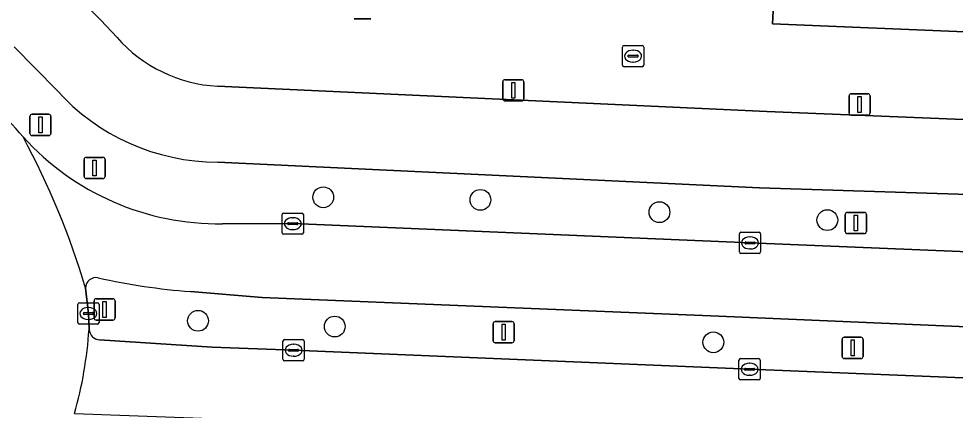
# Model space of a CAD drawing. Extents: x 160888 to 161385, y 386490 to 386908.
# Drawn here: x 161299.21 to 161343.3, y 386705.95 to 386724.36 of the extents above; entities that cross this region are included whole.
import ezdxf

# ---------------------------------------------------------------- set-up
doc = ezdxf.new("R2010")
doc.units = 0
for name, color, linetype in [('IMGEO_Berm_groen', 7, 'Continuous'), ('IMGEO_Boom', 7, 'Continuous'), ('IMGEO_Fietspad_gesloten', 7, 'Continuous'), ('IMGEO_Kolk', 7, 'Continuous'), ('IMGEO_Lichtmast', 7, 'Continuous'), ('IMGEO_Reclamebord', 7, 'Continuous'), ('IMGEO_Rijbaan_lokaal_gesloten', 7, 'Continuous'), ('IMGEO_Rioolput', 7, 'Continuous'), ('IMGEO_Verkeersbordpaal', 7, 'Continuous'), ('IMGEO_Voetpad_open', 7, 'Continuous')]:
    doc.layers.add(name, color=color, linetype=linetype)

msp = doc.modelspace()

# ---------------------------------------------------------------- linework, layer by layer
at = {"layer": 'IMGEO_Berm_groen'}
for points in [[(161301.001, 386721), (161299.001, 386723.037)], [(161334.085, 386716.409), (161308.576, 386717.611)], [(161349.837, 386715.904), (161334.085, 386716.409)], [(161308.796, 386714.714), (161312.112, 386714.72), (161333.639, 386713.814), (161349.619, 386713.162)], [(161302.357, 386711.689), (161302.489, 386710.496), (161302.521, 386709.753)], [(161349.323, 386709.629), (161332.166, 386710.362), (161310.671, 386711.255), (161307.295, 386711.526)], [(161303.015, 386709.25), (161308.316, 386708.904), (161312.151, 386708.766), (161333.62, 386707.872), (161349.089, 386707.252)]]:
    msp.add_lwpolyline(points, dxfattribs=at)
for centre, radius, start, end in [((161284.061, 386705.966), 20.011, 39.8774, 63.6181), ((161308.592, 386727.807), 10.196, 221.8825, 269.9108), ((161308.629, 386727.143), 12.43, 222.1844, 270.7711), ((161302.855, 386711.685), 0.498, 78.8977, 179.5654), ((161309.625, 386742.031), 30.594, 257.3995, 265.6319), ((161303.059, 386709.787), 0.539, 183.6591, 265.3065)]:
    msp.add_arc(centre, radius, start, end, dxfattribs=at)
at = {"layer": 'IMGEO_Boom'}
for centre in [(161313.547, 386715.96), (161320.945, 386715.838), (161329.375, 386715.26), (161337.281, 386714.887), (161307.652, 386710.153), (161314.087, 386709.882), (161331.913, 386709.141)]:
    msp.add_circle(centre, 0.489, dxfattribs=at)
at = {"layer": 'IMGEO_Fietspad_gesloten'}
for points in [[(161299.001, 386723.037), (161301.001, 386721)], [(161349.473, 386719.383), (161334.424, 386719.996), (161308.57, 386721.183)], [(161308.576, 386717.611), (161334.085, 386716.409), (161349.837, 386715.904)]]:
    msp.add_lwpolyline(points, dxfattribs=at)
for centre, radius, start, end in [((161279.717, 386701.584), 32.57, 42.2163, 52.7558), ((161308.941, 386727.989), 6.816, 221.5401, 266.8806), ((161308.592, 386727.807), 10.196, 221.8825, 269.9108)]:
    msp.add_arc(centre, radius, start, end, dxfattribs=at)
at = {"layer": 'IMGEO_Kolk'}
for p, q in [((161311.611, 386714.294), (161311.611, 386715.146)), ((161311.686, 386715.22), (161312.538, 386715.22)), ((161312.099, 386715), (161312.124, 386715)), ((161312.612, 386715.146), (161312.612, 386714.294)), ((161311.87, 386714.714), (161311.87, 386714.726)), ((161312.308, 386714.677), (161311.91, 386714.677)), ((161311.913, 386714.763), (161312.311, 386714.763)), ((161312.354, 386714.726), (161312.354, 386714.714)), ((161312.538, 386714.22), (161311.686, 386714.22)), ((161312.122, 386714.44), (161312.097, 386714.44)), ((161333.138, 386713.388), (161333.138, 386714.24)), ((161333.213, 386714.314), (161334.065, 386714.314)), ((161333.626, 386714.094), (161333.651, 386714.094)), ((161334.139, 386714.24), (161334.139, 386713.388)), ((161333.397, 386713.808), (161333.397, 386713.82)), ((161333.835, 386713.771), (161333.437, 386713.771)), ((161333.44, 386713.857), (161333.838, 386713.857)), ((161333.881, 386713.82), (161333.881, 386713.808)), ((161334.065, 386713.314), (161333.213, 386713.314)), ((161333.649, 386713.534), (161333.624, 386713.534)), ((161302.064, 386710.996), (161302.916, 386710.996)), ((161301.989, 386710.07), (161301.989, 386710.922)), ((161302.291, 386710.539), (161302.689, 386710.539)), ((161302.477, 386710.776), (161302.502, 386710.776)), ((161302.99, 386710.922), (161302.99, 386710.07)), ((161302.248, 386710.49), (161302.248, 386710.502)), ((161302.686, 386710.453), (161302.288, 386710.453)), ((161302.5, 386710.216), (161302.475, 386710.216)), ((161302.732, 386710.502), (161302.732, 386710.49)), ((161302.916, 386709.996), (161302.064, 386709.996)), ((161311.725, 386709.266), (161312.577, 386709.266)), ((161311.65, 386708.34), (161311.65, 386709.192)), ((161311.909, 386708.76), (161311.909, 386708.772)), ((161311.952, 386708.809), (161312.35, 386708.809)), ((161312.138, 386709.046), (161312.163, 386709.046)), ((161312.393, 386708.772), (161312.393, 386708.76)), ((161312.651, 386709.192), (161312.651, 386708.34)), ((161312.347, 386708.723), (161311.949, 386708.723)), ((161312.161, 386708.486), (161312.136, 386708.486)), ((161333.194, 386708.372), (161334.046, 386708.372)), ((161312.577, 386708.266), (161311.725, 386708.266)), ((161333.119, 386707.446), (161333.119, 386708.298)), ((161333.421, 386707.915), (161333.819, 386707.915)), ((161333.607, 386708.152), (161333.632, 386708.152)), ((161334.12, 386708.298), (161334.12, 386707.446)), ((161333.378, 386707.866), (161333.378, 386707.878)), ((161333.816, 386707.829), (161333.418, 386707.829)), ((161333.63, 386707.592), (161333.605, 386707.592)), ((161333.862, 386707.878), (161333.862, 386707.866)), ((161334.046, 386707.372), (161333.194, 386707.372))]:
    msp.add_line(p, q, dxfattribs=at)
for points in [[(161311.611, 386714.294), (161311.611, 386715.146)], [(161311.686, 386715.22), (161312.538, 386715.22)], [(161312.612, 386715.146), (161312.612, 386714.294)], [(161312.538, 386714.22), (161311.686, 386714.22)], [(161333.138, 386713.388), (161333.138, 386714.24)], [(161333.213, 386714.314), (161334.065, 386714.314)], [(161334.139, 386714.24), (161334.139, 386713.388)], [(161334.065, 386713.314), (161333.213, 386713.314)], [(161302.064, 386710.996), (161302.916, 386710.996)], [(161301.989, 386710.07), (161301.989, 386710.922)], [(161302.99, 386710.922), (161302.99, 386710.07)], [(161302.916, 386709.996), (161302.064, 386709.996)], [(161311.725, 386709.266), (161312.577, 386709.266)], [(161311.65, 386708.34), (161311.65, 386709.192)], [(161312.651, 386709.192), (161312.651, 386708.34)], [(161333.194, 386708.372), (161334.046, 386708.372)], [(161312.577, 386708.266), (161311.725, 386708.266)], [(161333.119, 386707.446), (161333.119, 386708.298)], [(161334.12, 386708.298), (161334.12, 386707.446)], [(161334.046, 386707.372), (161333.194, 386707.372)]]:
    msp.add_lwpolyline(points, dxfattribs=at)
for centre, radius, start, end in [((161311.688, 386715.144), 0.0765, 91.552, 178.448), ((161311.688, 386715.144), 0.0765, 91.552, 178.448), ((161312.536, 386715.144), 0.0765, 1.552, 88.448), ((161312.536, 386715.144), 0.0765, 1.552, 88.448), ((161311.91, 386714.723), 0.0403, 85.8775, 175.7526), ((161311.907, 386714.713), 0.0366, 178.938, 274.7102), ((161312.311, 386714.72), 0.043, 264.8664, 352.4533), ((161312.315, 386714.725), 0.0386, 1.7309, 96.639), ((161311.688, 386714.296), 0.0765, 181.552, 268.448), ((161311.688, 386714.296), 0.0765, 181.552, 268.448), ((161312.536, 386714.296), 0.0765, 271.552, 358.448), ((161312.536, 386714.296), 0.0765, 271.552, 358.448), ((161333.215, 386714.238), 0.0765, 91.552, 178.448), ((161333.215, 386714.238), 0.0765, 91.552, 178.448), ((161334.063, 386714.238), 0.0765, 1.552, 88.448), ((161334.063, 386714.238), 0.0765, 1.552, 88.448), ((161333.437, 386713.817), 0.0403, 85.8775, 175.7526), ((161333.434, 386713.807), 0.0366, 178.938, 274.7102), ((161333.838, 386713.814), 0.043, 264.8664, 352.4533), ((161333.842, 386713.819), 0.0386, 1.7309, 96.639), ((161333.215, 386713.39), 0.0765, 181.552, 268.448), ((161333.215, 386713.39), 0.0765, 181.552, 268.448), ((161334.063, 386713.39), 0.0765, 271.552, 358.448), ((161334.063, 386713.39), 0.0765, 271.552, 358.448), ((161302.066, 386710.92), 0.0765, 91.552, 178.448), ((161302.066, 386710.92), 0.0765, 91.552, 178.448), ((161302.914, 386710.92), 0.0765, 1.552, 88.448), ((161302.914, 386710.92), 0.0765, 1.552, 88.448), ((161302.288, 386710.499), 0.0403, 85.8775, 175.7526), ((161302.693, 386710.501), 0.0386, 1.7309, 96.639), ((161302.285, 386710.489), 0.0366, 178.938, 274.7102), ((161302.689, 386710.496), 0.043, 264.8664, 352.4533), ((161302.066, 386710.072), 0.0765, 181.552, 268.448), ((161302.066, 386710.072), 0.0765, 181.552, 268.448), ((161302.914, 386710.072), 0.0765, 271.552, 358.448), ((161302.914, 386710.072), 0.0765, 271.552, 358.448), ((161311.727, 386709.19), 0.0765, 91.552, 178.448), ((161311.727, 386709.19), 0.0765, 91.552, 178.448), ((161312.575, 386709.19), 0.0765, 1.552, 88.448), ((161312.575, 386709.19), 0.0765, 1.552, 88.448), ((161311.949, 386708.769), 0.0403, 85.8775, 175.7526), ((161312.354, 386708.771), 0.0386, 1.7309, 96.639), ((161311.727, 386708.342), 0.0765, 181.552, 268.448), ((161311.727, 386708.342), 0.0765, 181.552, 268.448), ((161311.946, 386708.759), 0.0366, 178.938, 274.7102), ((161312.35, 386708.766), 0.043, 264.8664, 352.4533), ((161312.575, 386708.342), 0.0765, 271.552, 358.448), ((161312.575, 386708.342), 0.0765, 271.552, 358.448), ((161333.196, 386708.296), 0.0765, 91.552, 178.448), ((161333.196, 386708.296), 0.0765, 91.552, 178.448), ((161334.044, 386708.296), 0.0765, 1.552, 88.448), ((161334.044, 386708.296), 0.0765, 1.552, 88.448), ((161333.418, 386707.875), 0.0403, 85.8775, 175.7526), ((161333.823, 386707.877), 0.0386, 1.7309, 96.639), ((161333.196, 386707.448), 0.0765, 181.552, 268.448), ((161333.196, 386707.448), 0.0765, 181.552, 268.448), ((161333.415, 386707.865), 0.0366, 178.938, 274.7102), ((161333.819, 386707.872), 0.043, 264.8664, 352.4533), ((161334.044, 386707.448), 0.0765, 271.552, 358.448), ((161334.044, 386707.448), 0.0765, 271.552, 358.448)]:
    msp.add_arc(centre, radius, start, end, dxfattribs=at)
for centre, major_axis, ratio, start_param, end_param in [((161312.098, 386714.72), (-0.387, 0.002), 0.722429, 4.712389, 7.853982), ((161312.123, 386714.72), (-0.39, 0.002), 0.717154, 1.570796, 4.712389), ((161333.625, 386713.814), (-0.387, 0.002), 0.722429, 4.712389, 7.853982), ((161333.65, 386713.814), (-0.39, 0.002), 0.717154, 1.570796, 4.712389), ((161302.476, 386710.496), (-0.387, 0.002), 0.722429, 4.712389, 7.853982), ((161302.501, 386710.496), (-0.39, 0.002), 0.717154, 1.570796, 4.712389), ((161312.137, 386708.766), (-0.387, 0.002), 0.722429, 4.712389, 7.853982), ((161312.162, 386708.766), (-0.39, 0.002), 0.717154, 1.570796, 4.712389), ((161333.606, 386707.872), (-0.387, 0.002), 0.722429, 4.712389, 7.853982), ((161333.631, 386707.872), (-0.39, 0.002), 0.717154, 1.570796, 4.712389)]:
    msp.add_ellipse(centre, major_axis=major_axis, ratio=ratio, start_param=start_param, end_param=end_param, dxfattribs=at)
at = {"layer": 'IMGEO_Lichtmast'}
for p, q in [((161321.999, 386720.59), (161321.999, 386721.39)), ((161321.999, 386721.39), (161321.999, 386720.59)), ((161322.099, 386721.49), (161322.889, 386721.49)), ((161322.889, 386721.49), (161322.099, 386721.49)), ((161322.989, 386721.39), (161322.989, 386720.59)), ((161322.989, 386720.59), (161322.989, 386721.39)), ((161338.303, 386719.928), (161338.303, 386720.728)), ((161338.303, 386720.728), (161338.303, 386719.928)), ((161338.403, 386720.828), (161339.193, 386720.828)), ((161339.193, 386720.828), (161338.403, 386720.828)), ((161339.293, 386720.728), (161339.293, 386719.928)), ((161339.293, 386719.928), (161339.293, 386720.728)), ((161322.889, 386720.49), (161322.099, 386720.49)), ((161322.099, 386720.49), (161322.889, 386720.49)), ((161299.836, 386719.864), (161300.626, 386719.864)), ((161300.626, 386719.864), (161299.836, 386719.864)), ((161339.193, 386719.828), (161338.403, 386719.828)), ((161338.403, 386719.828), (161339.193, 386719.828)), ((161299.736, 386718.964), (161299.736, 386719.764)), ((161299.736, 386719.764), (161299.736, 386718.964)), ((161300.726, 386719.764), (161300.726, 386718.964)), ((161300.726, 386718.964), (161300.726, 386719.764)), ((161300.626, 386718.864), (161299.836, 386718.864)), ((161299.836, 386718.864), (161300.626, 386718.864)), ((161302.755, 386710.288), (161302.755, 386711.088)), ((161302.755, 386711.088), (161302.755, 386710.288)), ((161302.855, 386711.188), (161303.645, 386711.188)), ((161303.645, 386711.188), (161302.855, 386711.188)), ((161303.745, 386711.088), (161303.745, 386710.288)), ((161303.745, 386710.288), (161303.745, 386711.088)), ((161303.645, 386710.188), (161302.855, 386710.188)), ((161302.855, 386710.188), (161303.645, 386710.188)), ((161321.643, 386710.116), (161322.433, 386710.116)), ((161322.433, 386710.116), (161321.643, 386710.116)), ((161321.543, 386709.216), (161321.543, 386710.016)), ((161321.543, 386710.016), (161321.543, 386709.216)), ((161322.533, 386710.016), (161322.533, 386709.216)), ((161322.533, 386709.216), (161322.533, 386710.016)), ((161337.974, 386708.476), (161337.974, 386709.276)), ((161337.974, 386709.276), (161337.974, 386708.476)), ((161338.074, 386709.376), (161338.864, 386709.376)), ((161338.864, 386709.376), (161338.074, 386709.376)), ((161338.964, 386709.276), (161338.964, 386708.476)), ((161338.964, 386708.476), (161338.964, 386709.276)), ((161322.433, 386709.116), (161321.643, 386709.116)), ((161321.643, 386709.116), (161322.433, 386709.116)), ((161338.864, 386708.376), (161338.074, 386708.376)), ((161338.074, 386708.376), (161338.864, 386708.376))]:
    msp.add_line(p, q, dxfattribs=at)
for points in [[(161322.419, 386721.365), (161322.569, 386721.365), (161322.569, 386720.615), (161322.419, 386720.615), (161322.419, 386721.365)], [(161338.723, 386720.703), (161338.873, 386720.703), (161338.873, 386719.953), (161338.723, 386719.953), (161338.723, 386720.703)], [(161300.156, 386719.739), (161300.306, 386719.739), (161300.306, 386718.989), (161300.156, 386718.989), (161300.156, 386719.739)], [(161303.175, 386711.063), (161303.325, 386711.063), (161303.325, 386710.313), (161303.175, 386710.313), (161303.175, 386711.063)], [(161321.963, 386709.991), (161322.113, 386709.991), (161322.113, 386709.241), (161321.963, 386709.241), (161321.963, 386709.991)], [(161338.394, 386709.251), (161338.544, 386709.251), (161338.544, 386708.501), (161338.394, 386708.501), (161338.394, 386709.251)]]:
    msp.add_lwpolyline(points, dxfattribs=at)
for centre, start, end in [((161322.099, 386721.39), 90, 180), ((161322.099, 386721.39), 90, 180), ((161322.889, 386721.39), 0, 90), ((161322.889, 386721.39), 360, 90), ((161338.403, 386720.728), 90, 180), ((161338.403, 386720.728), 90, 180), ((161339.193, 386720.728), 0, 90), ((161339.193, 386720.728), 360, 90), ((161322.099, 386720.59), 180, 270), ((161322.099, 386720.59), 180, 270), ((161322.889, 386720.59), 270, 0), ((161322.889, 386720.59), 270, 0), ((161299.836, 386719.764), 90, 180), ((161299.836, 386719.764), 90, 180), ((161300.626, 386719.764), 0, 90), ((161300.626, 386719.764), 360, 90), ((161338.403, 386719.928), 180, 270), ((161338.403, 386719.928), 180, 270), ((161339.193, 386719.928), 270, 0), ((161339.193, 386719.928), 270, 0), ((161299.836, 386718.964), 180, 270), ((161299.836, 386718.964), 180, 270), ((161300.626, 386718.964), 270, 0), ((161300.626, 386718.964), 270, 0), ((161302.855, 386711.088), 90, 180), ((161302.855, 386711.088), 90, 180), ((161303.645, 386711.088), 0, 90), ((161303.645, 386711.088), 360, 90), ((161302.855, 386710.288), 180, 270), ((161302.855, 386710.288), 180, 270), ((161303.645, 386710.288), 270, 0), ((161303.645, 386710.288), 270, 0), ((161321.643, 386710.016), 90, 180), ((161321.643, 386710.016), 90, 180), ((161322.433, 386710.016), 0, 90), ((161322.433, 386710.016), 360, 90), ((161321.643, 386709.216), 180, 270), ((161321.643, 386709.216), 180, 270), ((161322.433, 386709.216), 270, 0), ((161322.433, 386709.216), 270, 0), ((161338.074, 386709.276), 90, 180), ((161338.074, 386709.276), 90, 180), ((161338.864, 386709.276), 0, 90), ((161338.864, 386709.276), 360, 90), ((161338.074, 386708.476), 180, 270), ((161338.074, 386708.476), 180, 270), ((161338.864, 386708.476), 270, 0), ((161338.864, 386708.476), 270, 0)]:
    msp.add_arc(centre, 0.1, start, end, dxfattribs=at)
at = {"layer": 'IMGEO_Reclamebord'}
for p, q in [((161315.785, 386724.355), (161314.995, 386724.355)), ((161314.995, 386724.355), (161315.785, 386724.355))]:
    msp.add_line(p, q, dxfattribs=at)
at = {"layer": 'IMGEO_Rijbaan_lokaal_gesloten'}
for points in [[(161333.639, 386713.814), (161312.112, 386714.72), (161308.796, 386714.714)], [(161307.295, 386711.526), (161310.671, 386711.255), (161332.166, 386710.362), (161349.323, 386709.629), (161352.112, 386708.967), (161352.545, 386713.163), (161350.973, 386713.105), (161349.619, 386713.162), (161333.639, 386713.814)], [(161302.521, 386709.753), (161302.489, 386710.496), (161302.357, 386711.689)], [(161333.62, 386707.872), (161312.151, 386708.766), (161308.316, 386708.904), (161303.015, 386709.25)], [(161301.837, 386705.787), (161310.823, 386705.456), (161322.929, 386704.905), (161351.576, 386703.719), (161351.913, 386707.118), (161349.089, 386707.252), (161333.62, 386707.872)]]:
    msp.add_lwpolyline(points, dxfattribs=at)
for centre, radius, start, end in [((161284.061, 386705.966), 20.011, 39.8774, 63.6181), ((161266.154, 386700.879), 37.782, 16.6253, 28.3084), ((161308.629, 386727.143), 12.43, 222.1844, 270.7711), ((161266.154, 386700.879), 37.782, 16.6253, 28.3084), ((161302.855, 386711.685), 0.498, 78.8977, 179.5654), ((161309.625, 386742.031), 30.594, 257.3995, 265.6319), ((161283.149, 386711.052), 19.415, 344.2657, 356.1637), ((161283.149, 386711.052), 19.415, 344.2657, 356.1637), ((161303.059, 386709.787), 0.539, 183.6591, 265.3065)]:
    msp.add_arc(centre, radius, start, end, dxfattribs=at)
at = {"layer": 'IMGEO_Rioolput'}
for p, q in [((161327.633, 386722.173), (161327.633, 386723.025)), ((161327.708, 386723.099), (161328.56, 386723.099)), ((161328.121, 386722.879), (161328.146, 386722.879)), ((161328.634, 386723.025), (161328.634, 386722.173)), ((161327.892, 386722.593), (161327.892, 386722.605)), ((161328.33, 386722.556), (161327.932, 386722.556)), ((161327.935, 386722.642), (161328.333, 386722.642)), ((161328.376, 386722.605), (161328.376, 386722.593)), ((161328.56, 386722.099), (161327.708, 386722.099)), ((161328.144, 386722.319), (161328.119, 386722.319))]:
    msp.add_line(p, q, dxfattribs=at)
for points in [[(161327.633, 386722.173), (161327.633, 386723.025)], [(161327.708, 386723.099), (161328.56, 386723.099)], [(161328.634, 386723.025), (161328.634, 386722.173)], [(161328.56, 386722.099), (161327.708, 386722.099)]]:
    msp.add_lwpolyline(points, dxfattribs=at)
for centre, radius, start, end in [((161327.71, 386723.023), 0.0765, 91.552, 178.448), ((161327.71, 386723.023), 0.0765, 91.552, 178.448), ((161328.558, 386723.023), 0.0765, 1.552, 88.448), ((161328.558, 386723.023), 0.0765, 1.552, 88.448), ((161327.932, 386722.602), 0.0403, 85.8775, 175.7526), ((161327.929, 386722.592), 0.0366, 178.938, 274.7102), ((161328.333, 386722.599), 0.043, 264.8664, 352.4533), ((161328.337, 386722.604), 0.0386, 1.7309, 96.639), ((161327.71, 386722.175), 0.0765, 181.552, 268.448), ((161327.71, 386722.175), 0.0765, 181.552, 268.448), ((161328.558, 386722.175), 0.0765, 271.552, 358.448), ((161328.558, 386722.175), 0.0765, 271.552, 358.448)]:
    msp.add_arc(centre, radius, start, end, dxfattribs=at)
for centre, major_axis, ratio, start_param, end_param in [((161328.12, 386722.599), (-0.387, 0.002), 0.722429, 4.712389, 7.853982), ((161328.145, 386722.599), (-0.39, 0.002), 0.717154, 1.570796, 4.712389)]:
    msp.add_ellipse(centre, major_axis=major_axis, ratio=ratio, start_param=start_param, end_param=end_param, dxfattribs=at)
at = {"layer": 'IMGEO_Verkeersbordpaal'}
for p, q in [((161302.286, 386716.938), (161302.286, 386717.738)), ((161302.286, 386717.738), (161302.286, 386716.938)), ((161302.386, 386717.838), (161303.176, 386717.838)), ((161303.176, 386717.838), (161302.386, 386717.838)), ((161303.276, 386717.738), (161303.276, 386716.938)), ((161303.276, 386716.938), (161303.276, 386717.738)), ((161303.176, 386716.838), (161302.386, 386716.838)), ((161302.386, 386716.838), (161303.176, 386716.838)), ((161338.126, 386714.351), (161338.126, 386715.151)), ((161338.126, 386715.151), (161338.126, 386714.351)), ((161338.226, 386715.251), (161339.016, 386715.251)), ((161339.016, 386715.251), (161338.226, 386715.251)), ((161339.116, 386715.151), (161339.116, 386714.351)), ((161339.116, 386714.351), (161339.116, 386715.151)), ((161339.016, 386714.251), (161338.226, 386714.251)), ((161338.226, 386714.251), (161339.016, 386714.251))]:
    msp.add_line(p, q, dxfattribs=at)
for points in [[(161302.706, 386717.713), (161302.856, 386717.713), (161302.856, 386716.963), (161302.706, 386716.963), (161302.706, 386717.713)], [(161338.546, 386715.126), (161338.696, 386715.126), (161338.696, 386714.376), (161338.546, 386714.376), (161338.546, 386715.126)]]:
    msp.add_lwpolyline(points, dxfattribs=at)
for centre, start, end in [((161302.386, 386717.738), 90, 180), ((161302.386, 386717.738), 90, 180), ((161303.176, 386717.738), 0, 90), ((161303.176, 386717.738), 360, 90), ((161302.386, 386716.938), 180, 270), ((161302.386, 386716.938), 180, 270), ((161303.176, 386716.938), 270, 0), ((161303.176, 386716.938), 270, 0), ((161338.226, 386715.151), 90, 180), ((161338.226, 386715.151), 90, 180), ((161339.016, 386715.151), 0, 90), ((161339.016, 386715.151), 360, 90), ((161338.226, 386714.351), 180, 270), ((161338.226, 386714.351), 180, 270), ((161339.016, 386714.351), 270, 0), ((161339.016, 386714.351), 270, 0)]:
    msp.add_arc(centre, 0.1, start, end, dxfattribs=at)
at = {"layer": 'IMGEO_Voetpad_open'}
for points in [[(161356.352, 386725.232), (161354.593, 386725.304), (161354.391, 386725.312), (161354.311, 386723.302), (161334.703, 386724.109), (161334.749, 386725.044), (161331.95, 386725.208), (161303.81, 386726.41)], [(161308.57, 386721.183), (161334.424, 386719.996), (161349.473, 386719.383)]]:
    msp.add_lwpolyline(points, dxfattribs=at)
msp.add_lwpolyline([(161354.391, 386725.312), (161334.801, 386726.096), (161334.749, 386725.044), (161334.703, 386724.109), (161354.311, 386723.302)], close=True, dxfattribs=at)
for centre, radius, start, end in [((161279.717, 386701.584), 32.57, 42.2163, 52.7558), ((161308.941, 386727.989), 6.816, 221.5401, 266.8806)]:
    msp.add_arc(centre, radius, start, end, dxfattribs=at)

doc.saveas('drawing.dxf')
